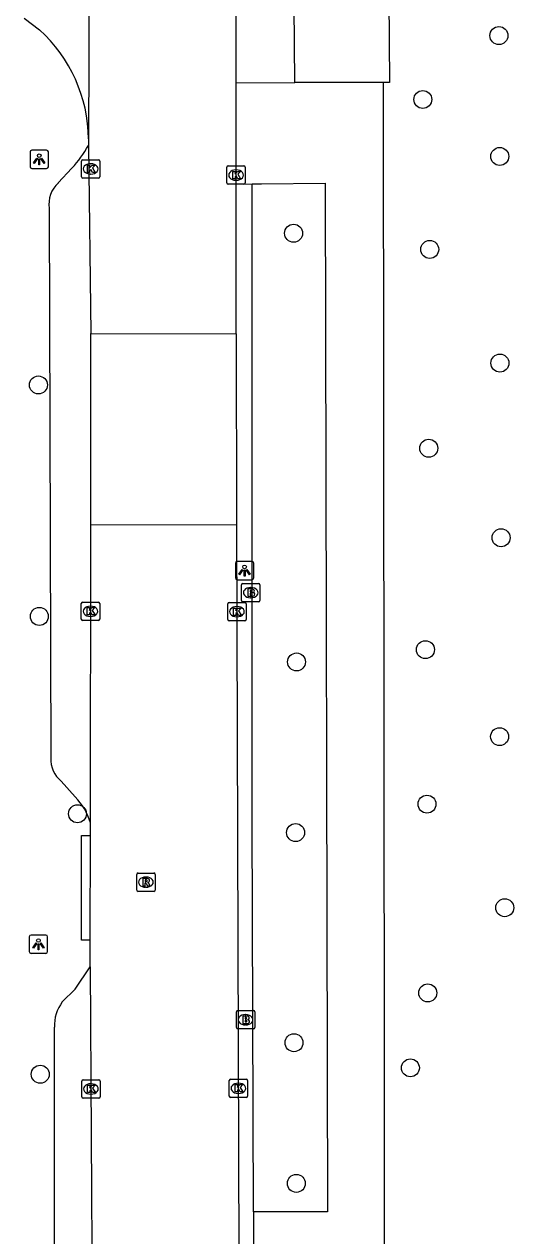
# Model space of a CAD drawing. Extents: x 160732 to 162105, y 387428 to 388479.
# Drawn here: x 161845.1 to 161871.7, y 388151.6 to 388217.6 of the extents above; entities that cross this region are included whole.
import ezdxf

# ---------------------------------------------------------------- set-up
doc = ezdxf.new("R2010")
doc.units = 0
for name, color, linetype in [('IMGEO_Boom', 7, 'Continuous'), ('IMGEO_Brandkraan', 7, 'Continuous'), ('IMGEO_Groenvoorziening', 7, 'Continuous'), ('IMGEO_Hek', 7, 'Continuous'), ('IMGEO_Kolk', 7, 'Continuous'), ('IMGEO_Lichtpunt', 7, 'Continuous'), ('IMGEO_Rijbaan_lokaal_gesloten', 7, 'Continuous'), ('IMGEO_Rijbaan_lokaal_open', 7, 'Continuous'), ('IMGEO_Rioolput', 7, 'Continuous'), ('IMGEO_Voetpad_open', 7, 'Continuous')]:
    doc.layers.add(name, color=color, linetype=linetype)

msp = doc.modelspace()

# ---------------------------------------------------------------- linework, layer by layer
at = {"layer": 'IMGEO_Boom'}
for centre in [(161870.915, 388216.973), (161866.776, 388213.492), (161870.963, 388210.389), (161859.745, 388206.206), (161867.15, 388205.325), (161870.972, 388199.133), (161845.859, 388197.94), (161867.097, 388194.492), (161871.035, 388189.616), (161845.909, 388185.331), (161866.917, 388183.521), (161859.904, 388182.851), (161870.956, 388178.782), (161867.003, 388175.106), (161847.985, 388174.582), (161859.852, 388173.557), (161871.234, 388169.463), (161867.044, 388164.821), (161859.766, 388162.109), (161845.958, 388160.391), (161866.098, 388160.74), (161859.893, 388154.447)]:
    msp.add_circle(centre, 0.489, dxfattribs=at)
at = {"layer": 'IMGEO_Brandkraan'}
for p, q in [((161856.913, 388186.2), (161856.913, 388187.052)), ((161856.988, 388187.126), (161857.84, 388187.126)), ((161857.914, 388187.052), (161857.914, 388186.2)), ((161857.401, 388186.906), (161857.426, 388186.906)), ((161857.84, 388186.126), (161856.988, 388186.126)), ((161857.424, 388186.346), (161857.399, 388186.346)), ((161856.63, 388162.933), (161856.63, 388163.785)), ((161856.705, 388163.859), (161857.557, 388163.859)), ((161857.118, 388163.639), (161857.143, 388163.639)), ((161857.631, 388163.785), (161857.631, 388162.933)), ((161857.557, 388162.859), (161856.705, 388162.859)), ((161857.141, 388163.079), (161857.116, 388163.079))]:
    msp.add_line(p, q, dxfattribs=at)
for points in [[(161856.913, 388186.2), (161856.913, 388187.052)], [(161856.988, 388187.126), (161857.84, 388187.126)], [(161857.914, 388187.052), (161857.914, 388186.2)], [(161857.261, 388186.826), (161857.261, 388186.426), (161857.474, 388186.426)], [(161857.492, 388186.826), (161857.261, 388186.826)], [(161857.44, 388186.745), (161857.386, 388186.745), (161857.386, 388186.669)], [(161857.386, 388186.669), (161857.439, 388186.669)], [(161857.448, 388186.593), (161857.386, 388186.593), (161857.386, 388186.512)], [(161857.386, 388186.512), (161857.448, 388186.512)], [(161857.84, 388186.126), (161856.988, 388186.126)], [(161856.63, 388162.933), (161856.63, 388163.785)], [(161856.705, 388163.859), (161857.557, 388163.859)], [(161856.978, 388163.559), (161856.978, 388163.159), (161857.191, 388163.159)], [(161857.209, 388163.559), (161856.978, 388163.559)], [(161857.157, 388163.478), (161857.103, 388163.478), (161857.103, 388163.402)], [(161857.103, 388163.402), (161857.156, 388163.402)], [(161857.165, 388163.326), (161857.103, 388163.326), (161857.103, 388163.245)], [(161857.631, 388163.785), (161857.631, 388162.933)], [(161857.557, 388162.859), (161856.705, 388162.859)], [(161857.103, 388163.245), (161857.165, 388163.245)]]:
    msp.add_lwpolyline(points, dxfattribs=at)
for centre, radius, start, end in [((161856.99, 388187.05), 0.0765, 91.55205, 178.44795), ((161856.99, 388187.05), 0.0765, 91.55205, 178.44795), ((161857.838, 388187.05), 0.0765, 1.55205, 88.44795), ((161857.838, 388187.05), 0.0765, 1.55205, 88.44795), ((161857.441, 388186.707), 0.0379, 267.82845, 90.93552), ((161857.449, 388186.552), 0.0404, 269.87594, 90.50774), ((161857.48, 388186.677), 0.251, 268.66757, 293.53466), ((161857.496, 388186.681), 0.145, 59.4692, 91.53667), ((161857.521, 388186.728), 0.0922, 285.51372, 58.15012), ((161857.526, 388186.536), 0.105, 301.31148, 78.98903), ((161856.99, 388186.202), 0.0765, 181.55205, 268.44795), ((161856.99, 388186.202), 0.0765, 181.55205, 268.44795), ((161857.838, 388186.202), 0.0765, 271.55205, 358.44795), ((161857.838, 388186.202), 0.0765, 271.55205, 358.44795), ((161856.707, 388163.783), 0.0765, 91.55205, 178.44795), ((161856.707, 388163.783), 0.0765, 91.55205, 178.44795), ((161857.158, 388163.44), 0.0379, 267.82845, 90.93552), ((161857.166, 388163.285), 0.0404, 269.87594, 90.50774), ((161857.213, 388163.414), 0.145, 59.4692, 91.53667), ((161857.238, 388163.461), 0.0922, 285.51372, 58.15012), ((161857.243, 388163.269), 0.105, 301.31148, 78.98903), ((161857.555, 388163.783), 0.0765, 1.55205, 88.44795), ((161857.555, 388163.783), 0.0765, 1.55205, 88.44795), ((161856.707, 388162.935), 0.0765, 181.55205, 268.44795), ((161856.707, 388162.935), 0.0765, 181.55205, 268.44795), ((161857.197, 388163.41), 0.251, 268.66757, 293.53466), ((161857.555, 388162.935), 0.0765, 271.55205, 358.44795), ((161857.555, 388162.935), 0.0765, 271.55205, 358.44795)]:
    msp.add_arc(centre, radius, start, end, dxfattribs=at)
for centre, major_axis, ratio, start_param, end_param in [((161857.4, 388186.626), (-0.387, 0.002), 0.722429, 4.712389, 7.853982), ((161857.425, 388186.626), (-0.39, 0.002), 0.717154, 1.570796, 4.712389), ((161857.117, 388163.359), (-0.387, 0.002), 0.722429, 4.712389, 7.853982), ((161857.142, 388163.359), (-0.39, 0.002), 0.717154, 1.570796, 4.712389)]:
    msp.add_ellipse(centre, major_axis=major_axis, ratio=ratio, start_param=start_param, end_param=end_param, dxfattribs=at)
at = {"layer": 'IMGEO_Groenvoorziening'}
msp.add_lwpolyline([(161864.782, 388237.257), (161864.971, 388214.425), (161864.622, 388214.423)], dxfattribs=at)
at = {"layer": 'IMGEO_Hek'}
msp.add_lwpolyline([(161864.782, 388237.257), (161864.971, 388214.425)], dxfattribs=at)
at = {"layer": 'IMGEO_Kolk'}
for p, q in [((161848.277, 388210.212), (161849.129, 388210.212)), ((161848.202, 388209.286), (161848.202, 388210.138)), ((161848.69, 388209.992), (161848.715, 388209.992)), ((161849.203, 388210.138), (161849.203, 388209.286)), ((161856.114, 388208.948), (161856.114, 388209.8)), ((161856.189, 388209.874), (161857.041, 388209.874)), ((161856.602, 388209.654), (161856.627, 388209.654)), ((161857.115, 388209.8), (161857.115, 388208.948)), ((161849.129, 388209.212), (161848.277, 388209.212)), ((161848.713, 388209.432), (161848.688, 388209.432)), ((161857.041, 388208.874), (161856.189, 388208.874)), ((161856.625, 388209.094), (161856.6, 388209.094)), ((161848.194, 388185.184), (161848.194, 388186.036)), ((161848.269, 388186.11), (161849.121, 388186.11)), ((161848.682, 388185.89), (161848.707, 388185.89)), ((161849.195, 388186.036), (161849.195, 388185.184)), ((161856.16, 388185.164), (161856.16, 388186.016)), ((161856.235, 388186.09), (161857.087, 388186.09)), ((161856.648, 388185.87), (161856.673, 388185.87)), ((161857.161, 388186.016), (161857.161, 388185.164)), ((161849.121, 388185.11), (161848.269, 388185.11)), ((161848.705, 388185.33), (161848.68, 388185.33)), ((161857.087, 388185.09), (161856.235, 388185.09)), ((161856.671, 388185.31), (161856.646, 388185.31)), ((161848.216, 388159.164), (161848.216, 388160.016)), ((161848.291, 388160.09), (161849.143, 388160.09)), ((161849.217, 388160.016), (161849.217, 388159.164)), ((161856.243, 388159.199), (161856.243, 388160.051)), ((161856.318, 388160.125), (161857.17, 388160.125)), ((161857.244, 388160.051), (161857.244, 388159.199)), ((161848.704, 388159.87), (161848.729, 388159.87)), ((161856.754, 388159.345), (161856.729, 388159.345)), ((161856.731, 388159.905), (161856.756, 388159.905)), ((161849.143, 388159.09), (161848.291, 388159.09)), ((161848.727, 388159.31), (161848.702, 388159.31)), ((161857.17, 388159.125), (161856.318, 388159.125))]:
    msp.add_line(p, q, dxfattribs=at)
for points in [[(161848.277, 388210.212), (161849.129, 388210.212)], [(161848.202, 388209.286), (161848.202, 388210.138)], [(161848.523, 388209.912), (161848.646, 388209.912), (161848.646, 388209.761), (161848.776, 388209.912), (161848.94, 388209.912), (161848.794, 388209.761), (161848.947, 388209.512), (161848.795, 388209.512), (161848.71, 388209.676), (161848.646, 388209.609), (161848.646, 388209.512), (161848.523, 388209.512), (161848.523, 388209.912)], [(161849.203, 388210.138), (161849.203, 388209.286)], [(161856.114, 388208.948), (161856.114, 388209.8)], [(161856.189, 388209.874), (161857.041, 388209.874)], [(161856.435, 388209.574), (161856.558, 388209.574), (161856.558, 388209.423), (161856.688, 388209.574), (161856.852, 388209.574), (161856.706, 388209.423), (161856.859, 388209.174), (161856.707, 388209.174), (161856.622, 388209.338), (161856.558, 388209.271), (161856.558, 388209.174), (161856.435, 388209.174), (161856.435, 388209.574)], [(161857.115, 388209.8), (161857.115, 388208.948)], [(161849.129, 388209.212), (161848.277, 388209.212)], [(161857.041, 388208.874), (161856.189, 388208.874)], [(161848.194, 388185.184), (161848.194, 388186.036)], [(161848.269, 388186.11), (161849.121, 388186.11)], [(161848.515, 388185.81), (161848.638, 388185.81), (161848.638, 388185.659), (161848.768, 388185.81), (161848.932, 388185.81), (161848.786, 388185.659), (161848.939, 388185.41), (161848.787, 388185.41), (161848.702, 388185.574), (161848.638, 388185.507), (161848.638, 388185.41), (161848.515, 388185.41), (161848.515, 388185.81)], [(161849.195, 388186.036), (161849.195, 388185.184)], [(161856.16, 388185.164), (161856.16, 388186.016)], [(161856.235, 388186.09), (161857.087, 388186.09)], [(161856.481, 388185.79), (161856.604, 388185.79), (161856.604, 388185.639), (161856.734, 388185.79), (161856.898, 388185.79), (161856.752, 388185.639), (161856.905, 388185.39), (161856.753, 388185.39), (161856.668, 388185.554), (161856.604, 388185.487), (161856.604, 388185.39), (161856.481, 388185.39), (161856.481, 388185.79)], [(161857.161, 388186.016), (161857.161, 388185.164)], [(161849.121, 388185.11), (161848.269, 388185.11)], [(161857.087, 388185.09), (161856.235, 388185.09)], [(161848.216, 388159.164), (161848.216, 388160.016)], [(161848.291, 388160.09), (161849.143, 388160.09)], [(161849.217, 388160.016), (161849.217, 388159.164)], [(161856.243, 388159.199), (161856.243, 388160.051)], [(161856.318, 388160.125), (161857.17, 388160.125)], [(161857.244, 388160.051), (161857.244, 388159.199)], [(161848.537, 388159.79), (161848.66, 388159.79), (161848.66, 388159.639), (161848.79, 388159.79), (161848.954, 388159.79), (161848.808, 388159.639), (161848.961, 388159.39), (161848.809, 388159.39), (161848.724, 388159.554), (161848.66, 388159.487), (161848.66, 388159.39), (161848.537, 388159.39), (161848.537, 388159.79)], [(161856.564, 388159.825), (161856.687, 388159.825), (161856.687, 388159.674), (161856.817, 388159.825), (161856.981, 388159.825), (161856.835, 388159.674), (161856.988, 388159.425), (161856.836, 388159.425), (161856.751, 388159.589), (161856.687, 388159.522), (161856.687, 388159.425), (161856.564, 388159.425), (161856.564, 388159.825)], [(161849.143, 388159.09), (161848.291, 388159.09)], [(161857.17, 388159.125), (161856.318, 388159.125)]]:
    msp.add_lwpolyline(points, dxfattribs=at)
for centre, start, end in [((161848.279, 388210.136), 91.55205, 178.44795), ((161848.279, 388210.136), 91.55205, 178.44795), ((161849.127, 388210.136), 1.55205, 88.44795), ((161849.127, 388210.136), 1.55205, 88.44795), ((161856.191, 388209.798), 91.55205, 178.44795), ((161856.191, 388209.798), 91.55205, 178.44795), ((161857.039, 388209.798), 1.55205, 88.44795), ((161857.039, 388209.798), 1.55205, 88.44795), ((161848.279, 388209.288), 181.55205, 268.44795), ((161848.279, 388209.288), 181.55205, 268.44795), ((161849.127, 388209.288), 271.55205, 358.44795), ((161849.127, 388209.288), 271.55205, 358.44795), ((161856.191, 388208.95), 181.55205, 268.44795), ((161856.191, 388208.95), 181.55205, 268.44795), ((161857.039, 388208.95), 271.55205, 358.44795), ((161857.039, 388208.95), 271.55205, 358.44795), ((161848.271, 388186.034), 91.55205, 178.44795), ((161848.271, 388186.034), 91.55205, 178.44795), ((161849.119, 388186.034), 1.55205, 88.44795), ((161849.119, 388186.034), 1.55205, 88.44795), ((161856.237, 388186.014), 91.55205, 178.44795), ((161856.237, 388186.014), 91.55205, 178.44795), ((161857.085, 388186.014), 1.55205, 88.44795), ((161857.085, 388186.014), 1.55205, 88.44795), ((161848.271, 388185.186), 181.55205, 268.44795), ((161848.271, 388185.186), 181.55205, 268.44795), ((161849.119, 388185.186), 271.55205, 358.44795), ((161849.119, 388185.186), 271.55205, 358.44795), ((161856.237, 388185.166), 181.55205, 268.44795), ((161856.237, 388185.166), 181.55205, 268.44795), ((161857.085, 388185.166), 271.55205, 358.44795), ((161857.085, 388185.166), 271.55205, 358.44795), ((161848.293, 388160.014), 91.55205, 178.44795), ((161848.293, 388160.014), 91.55205, 178.44795), ((161849.141, 388160.014), 1.55205, 88.44795), ((161849.141, 388160.014), 1.55205, 88.44795), ((161856.32, 388160.049), 91.55205, 178.44795), ((161856.32, 388160.049), 91.55205, 178.44795), ((161857.168, 388160.049), 1.55205, 88.44795), ((161857.168, 388160.049), 1.55205, 88.44795), ((161848.293, 388159.166), 181.55205, 268.44795), ((161848.293, 388159.166), 181.55205, 268.44795), ((161849.141, 388159.166), 271.55205, 358.44795), ((161849.141, 388159.166), 271.55205, 358.44795), ((161856.32, 388159.201), 181.55205, 268.44795), ((161856.32, 388159.201), 181.55205, 268.44795), ((161857.168, 388159.201), 271.55205, 358.44795), ((161857.168, 388159.201), 271.55205, 358.44795)]:
    msp.add_arc(centre, 0.0765, start, end, dxfattribs=at)
for centre, major_axis, ratio, start_param, end_param in [((161848.689, 388209.712), (-0.387, 0.002), 0.722429, 4.712389, 7.853982), ((161848.714, 388209.712), (-0.39, 0.002), 0.717154, 1.570796, 4.712389), ((161856.601, 388209.374), (-0.387, 0.002), 0.722429, 4.712389, 7.853982), ((161856.626, 388209.374), (-0.39, 0.002), 0.717154, 1.570796, 4.712389), ((161848.681, 388185.61), (-0.387, 0.002), 0.722429, 4.712389, 7.853982), ((161848.706, 388185.61), (-0.39, 0.002), 0.717154, 1.570796, 4.712389), ((161856.647, 388185.59), (-0.387, 0.002), 0.722429, 4.712389, 7.853982), ((161856.672, 388185.59), (-0.39, 0.002), 0.717154, 1.570796, 4.712389), ((161848.703, 388159.59), (-0.387, 0.002), 0.722429, 4.712389, 7.853982), ((161848.728, 388159.59), (-0.39, 0.002), 0.717154, 1.570796, 4.712389), ((161856.73, 388159.625), (-0.387, 0.002), 0.722429, 4.712389, 7.853982), ((161856.755, 388159.625), (-0.39, 0.002), 0.717154, 1.570796, 4.712389)]:
    msp.add_ellipse(centre, major_axis=major_axis, ratio=ratio, start_param=start_param, end_param=end_param, dxfattribs=at)
at = {"layer": 'IMGEO_Lichtpunt'}
for p, q in [((161845.403, 388210.635), (161845.403, 388209.828)), ((161845.403, 388210.635), (161845.403, 388209.828)), ((161846.305, 388210.73), (161845.497, 388210.73)), ((161846.305, 388210.73), (161845.497, 388210.73)), ((161846.399, 388209.828), (161846.399, 388210.635)), ((161846.399, 388209.828), (161846.399, 388210.635)), ((161845.497, 388209.734), (161846.305, 388209.734)), ((161845.497, 388209.734), (161846.305, 388209.734)), ((161856.578, 388188.232), (161856.578, 388187.425)), ((161856.578, 388188.232), (161856.578, 388187.425)), ((161857.48, 388188.327), (161856.672, 388188.327)), ((161857.48, 388188.327), (161856.672, 388188.327)), ((161857.574, 388187.425), (161857.574, 388188.232)), ((161857.574, 388187.425), (161857.574, 388188.232)), ((161856.672, 388187.331), (161857.48, 388187.331)), ((161856.672, 388187.331), (161857.48, 388187.331)), ((161846.266, 388167.974), (161845.458, 388167.974)), ((161846.266, 388167.974), (161845.458, 388167.974)), ((161845.364, 388167.879), (161845.364, 388167.072)), ((161845.364, 388167.879), (161845.364, 388167.072)), ((161846.36, 388167.072), (161846.36, 388167.879)), ((161846.36, 388167.072), (161846.36, 388167.879)), ((161845.458, 388166.978), (161846.266, 388166.978)), ((161845.458, 388166.978), (161846.266, 388166.978))]:
    msp.add_line(p, q, dxfattribs=at)
for points in [[(161845.777, 388210.299), (161845.816, 388210.271), (161845.628, 388210.009), (161845.59, 388210.036), (161845.777, 388210.299)], [(161845.879, 388210.251), (161845.926, 388210.251), (161845.926, 388209.929), (161845.879, 388209.929), (161845.879, 388210.251)], [(161845.989, 388210.271), (161846.027, 388210.298), (161846.214, 388210.036), (161846.175, 388210.008), (161845.989, 388210.271)], [(161856.952, 388187.896), (161856.991, 388187.868), (161856.803, 388187.606), (161856.765, 388187.633), (161856.952, 388187.896)], [(161857.054, 388187.848), (161857.101, 388187.848), (161857.101, 388187.526), (161857.054, 388187.526), (161857.054, 388187.848)], [(161857.164, 388187.868), (161857.202, 388187.895), (161857.389, 388187.633), (161857.35, 388187.605), (161857.164, 388187.868)], [(161845.738, 388167.543), (161845.777, 388167.515), (161845.589, 388167.253), (161845.551, 388167.28), (161845.738, 388167.543)], [(161845.84, 388167.495), (161845.887, 388167.495), (161845.887, 388167.173), (161845.84, 388167.173), (161845.84, 388167.495)], [(161845.95, 388167.515), (161845.988, 388167.542), (161846.175, 388167.28), (161846.136, 388167.252), (161845.95, 388167.515)]]:
    msp.add_lwpolyline(points, dxfattribs=at)
for centre in [(161845.902, 388210.433), (161857.077, 388188.03), (161845.863, 388167.677)]:
    msp.add_circle(centre, 0.0994, dxfattribs=at)
for centre, start, end in [((161845.497, 388210.635), 90, 180), ((161845.497, 388210.635), 90, 180), ((161846.305, 388210.635), 0, 90), ((161846.305, 388210.635), 0, 90), ((161845.497, 388209.828), 180, 270), ((161845.497, 388209.828), 180, 270), ((161846.305, 388209.828), 270, 0), ((161846.305, 388209.828), 270, 360), ((161856.672, 388188.232), 90, 180), ((161856.672, 388188.232), 90, 180), ((161857.48, 388188.232), 0, 90), ((161857.48, 388188.232), 0, 90), ((161856.672, 388187.425), 180, 270), ((161856.672, 388187.425), 180, 270), ((161857.48, 388187.425), 270, 0), ((161857.48, 388187.425), 270, 360), ((161845.458, 388167.879), 90, 180), ((161845.458, 388167.879), 90, 180), ((161846.266, 388167.879), 0, 90), ((161846.266, 388167.879), 0, 90), ((161845.458, 388167.072), 180, 270), ((161845.458, 388167.072), 180, 270), ((161846.266, 388167.072), 270, 0), ((161846.266, 388167.072), 270, 360)]:
    msp.add_arc(centre, 0.0946, start, end, dxfattribs=at)
at = {"layer": 'IMGEO_Rijbaan_lokaal_gesloten'}
for points in [[(161856.627, 388214.406), (161856.627, 388234.816), (161856.639, 388235.879)], [(161848.669, 388233.962), (161848.592, 388211.345)], [(161856.625, 388208.888), (161856.627, 388210.153), (161856.627, 388214.406)], [(161848.592, 388211.345), (161848.576, 388210.994)], [(161848.576, 388210.994), (161848.716, 388200.747)], [(161856.614, 388200.727), (161856.613, 388200.97), (161856.625, 388208.888)], [(161856.646, 388190.347), (161856.858, 388122.032), (161856.884, 388112.993)], [(161848.688, 388174.089), (161848.705, 388190.329)], [(161848.686, 388173.395), (161848.688, 388174.089)], [(161848.68, 388167.693), (161848.686, 388173.395)], [(161848.678, 388166.236), (161848.68, 388167.693)], [(161848.678, 388166.236), (161848.884, 388129.497), (161848.887, 388112.961)]]:
    msp.add_lwpolyline(points, dxfattribs=at)
at = {"layer": 'IMGEO_Rijbaan_lokaal_open'}
for points in [[(161845.089, 388217.93), (161845.916, 388217.289)], [(161848.705, 388190.329), (161848.716, 388200.539), (161848.716, 388200.747)], [(161848.716, 388200.747), (161856.614, 388200.727)], [(161856.614, 388200.727), (161856.646, 388190.347)], [(161848.705, 388190.329), (161856.646, 388190.347)]]:
    msp.add_lwpolyline(points, dxfattribs=at)
msp.add_arc((161840.373, 388211.219), 8.22, 0.87699, 47.59773, dxfattribs=at)
at = {"layer": 'IMGEO_Rioolput'}
for p, q in [((161851.207, 388170.428), (161851.207, 388171.28)), ((161851.282, 388171.354), (161852.134, 388171.354)), ((161852.208, 388171.28), (161852.208, 388170.428)), ((161851.718, 388170.574), (161851.693, 388170.574)), ((161851.695, 388171.134), (161851.72, 388171.134)), ((161852.134, 388170.354), (161851.282, 388170.354))]:
    msp.add_line(p, q, dxfattribs=at)
for points in [[(161851.207, 388170.428), (161851.207, 388171.28)], [(161851.282, 388171.354), (161852.134, 388171.354)], [(161852.208, 388171.28), (161852.208, 388170.428)], [(161851.796, 388171.052), (161851.544, 388171.054), (161851.544, 388170.654)], [(161851.544, 388170.654), (161851.668, 388170.654), (161851.668, 388170.816), (161851.679, 388170.816)], [(161851.722, 388170.973), (161851.668, 388170.973), (161851.668, 388170.892)], [(161851.668, 388170.892), (161851.72, 388170.892)], [(161851.726, 388170.787), (161851.797, 388170.654), (161851.937, 388170.654), (161851.872, 388170.78)], [(161852.134, 388170.354), (161851.282, 388170.354)]]:
    msp.add_lwpolyline(points, dxfattribs=at)
for centre, radius, start, end in [((161851.284, 388171.278), 0.0765, 91.55205, 178.44795), ((161851.284, 388171.278), 0.0765, 91.55205, 178.44795), ((161852.132, 388171.278), 0.0765, 1.55205, 88.44795), ((161852.132, 388171.278), 0.0765, 1.55205, 88.44795), ((161851.678, 388170.763), 0.0533, 26.02933, 88.69889), ((161851.704, 388171.081), 0.19, 274.7715, 282.96867), ((161851.728, 388170.877), 0.0964, 77.00612, 93.18647), ((161851.742, 388170.934), 0.0378, 276.66336, 79.67722), ((161851.795, 388170.942), 0.109, 350.36119, 89.41601), ((161851.793, 388170.942), 0.112, 277.58423, 350.98172), ((161851.777, 388170.727), 0.108, 29.51342, 73.79051), ((161851.284, 388170.43), 0.0765, 181.55205, 268.44795), ((161851.284, 388170.43), 0.0765, 181.55205, 268.44795), ((161852.132, 388170.43), 0.0765, 271.55205, 358.44795), ((161852.132, 388170.43), 0.0765, 271.55205, 358.44795)]:
    msp.add_arc(centre, radius, start, end, dxfattribs=at)
for centre, major_axis, ratio, start_param, end_param in [((161851.694, 388170.854), (-0.387, 0.002), 0.722429, 4.712389, 7.853982), ((161851.719, 388170.854), (-0.39, 0.002), 0.717154, 1.570796, 4.712389)]:
    msp.add_ellipse(centre, major_axis=major_axis, ratio=ratio, start_param=start_param, end_param=end_param, dxfattribs=at)
at = {"layer": 'IMGEO_Voetpad_open'}
for points in [[(161859.804, 388214.413), (161859.628, 388235.368), (161861.574, 388237.281)], [(161856.627, 388214.406), (161859.804, 388214.413)], [(161864.622, 388214.423), (161859.804, 388214.413)], [(161864.622, 388214.423), (161864.731, 388105.818)], [(161847.686, 388209.755), (161846.943, 388208.953)], [(161856.625, 388208.888), (161857.497, 388208.899)], [(161857.497, 388208.899), (161858.006, 388208.899), (161861.459, 388208.929), (161861.584, 388152.9), (161857.554, 388152.899)], [(161857.554, 388152.899), (161857.497, 388174.261), (161857.497, 388208.899)], [(161846.445, 388207.567), (161846.54, 388177.624)], [(161847.096, 388176.356), (161847.86, 388175.495)], [(161848.68, 388167.693), (161848.195, 388167.694), (161848.21, 388173.396), (161848.686, 388173.395)], [(161847.157, 388164.331), (161847.852, 388165.034), (161848.678, 388166.236)], [(161846.718, 388098.095), (161846.729, 388162.957)], [(161857.554, 388152.899), (161857.574, 388148.363)]]:
    msp.add_lwpolyline(points, dxfattribs=at)
for centre, radius, start, end in [((161843.664, 388213.583), 5.553, 316.41385, 332.20517), ((161847.996, 388207.792), 1.567, 132.21062, 188.26191), ((161848.03, 388177.521), 1.493, 176.05526, 231.29828), ((161845.409, 388173.105), 3.424, 16.70965, 44.27841), ((161848.851, 388163.05), 2.124, 142.89961, 182.49684)]:
    msp.add_arc(centre, radius, start, end, dxfattribs=at)

doc.saveas('drawing.dxf')
